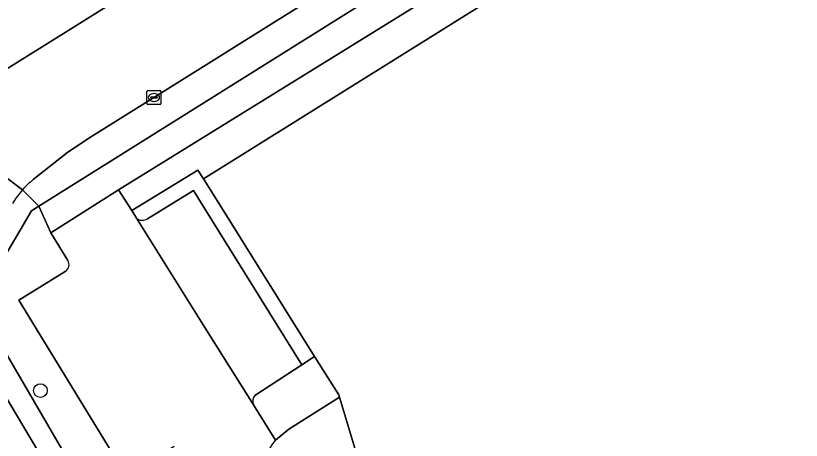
# Model space of a CAD drawing. Extents: x 158455 to 159797, y 387218 to 388672.
# Drawn here: x 158486.5 to 158542.4, y 387812.4 to 387842.6 of the extents above; entities that cross this region are included whole.
import ezdxf

# ---------------------------------------------------------------- set-up
doc = ezdxf.new("R2010")
doc.units = 0
for name, color, linetype in [('IMGEO_Berm_groen', 7, 'Continuous'), ('IMGEO_Boom', 7, 'Continuous'), ('IMGEO_Fietspad_gesloten', 7, 'Continuous'), ('IMGEO_Kolk', 7, 'Continuous'), ('IMGEO_Pand', 7, 'Continuous'), ('IMGEO_Parkeervlak_open', 7, 'Continuous'), ('IMGEO_Rijbaan_lokaal_gesloten', 7, 'Continuous'), ('IMGEO_Rijbaan_lokaal_open', 7, 'Continuous'), ('IMGEO_Voetpad_open', 7, 'Continuous')]:
    doc.layers.add(name, color=color, linetype=linetype)

msp = doc.modelspace()

# ---------------------------------------------------------------- linework, layer by layer
at = {"layer": 'IMGEO_Berm_groen'}
for points in [[(158480.509, 387835.487), (158523.75, 387862.509)], [(158490.254, 387825.218), (158489.044, 387827.172), (158488.184, 387829.067), (158487.671, 387828.745), (158485, 387824.221), (158484.237, 387821.378), (158506.024, 387783.964), (158509.758, 387777.954), (158515.06, 387769.897), (158527.238, 387750.747), (158548.722, 387717.403), (158561.527, 387695.629), (158567.142, 387685.228), (158568.545, 387685.937), (158571.712, 387687.537), (158533.201, 387748.867), (158526.8, 387758.122)], [(158526.8, 387758.122), (158519.107, 387770.428), (158518.605, 387771.196), (158513.011, 387780.144), (158511.027, 387783.319), (158510.564, 387784.118), (158502.966, 387796.221), (158502.484, 387797.039), (158500, 387801.036), (158494.925, 387809.202), (158494.382, 387809.941), (158486.771, 387822.384), (158490.072, 387824.441)], [(158515.06, 387769.897), (158509.758, 387777.954), (158506.024, 387783.964), (158484.237, 387821.378), (158483.961, 387820.346), (158485.074, 387816.76), (158488.697, 387810.722), (158500, 387791.321), (158504.739, 387783.19), (158508.513, 387777.116), (158508.527, 387777.094), (158525.962, 387750), (158547.445, 387716.616)]]:
    msp.add_lwpolyline(points, dxfattribs=at)
msp.add_arc((158489.771, 387824.921), 0.567, 302.0481, 31.586, dxfattribs=at)
at = {"layer": 'IMGEO_Boom'}
msp.add_circle((158488.3, 387815.963), 0.489, dxfattribs=at)
at = {"layer": 'IMGEO_Fietspad_gesloten'}
msp.add_lwpolyline([(158487.022, 387830.231), (158485.575, 387831.33), (158485.329, 387830.981)], dxfattribs=at)
msp.add_arc((158491.873, 387825.969), 6.457, 138.6973, 149.2763, dxfattribs=at)
at = {"layer": 'IMGEO_Kolk'}
for p, q in [((158495.875, 387836.379), (158495.875, 387837.231)), ((158495.95, 387837.305), (158496.802, 387837.305)), ((158496.177, 387836.848), (158496.575, 387836.848)), ((158496.363, 387837.085), (158496.388, 387837.085)), ((158496.876, 387837.231), (158496.876, 387836.379)), ((158496.802, 387836.305), (158495.95, 387836.305)), ((158496.134, 387836.799), (158496.134, 387836.811)), ((158496.572, 387836.762), (158496.174, 387836.762)), ((158496.386, 387836.525), (158496.361, 387836.525)), ((158496.618, 387836.811), (158496.618, 387836.799))]:
    msp.add_line(p, q, dxfattribs=at)
for points in [[(158495.875, 387836.379), (158495.875, 387837.231)], [(158495.95, 387837.305), (158496.802, 387837.305)], [(158496.876, 387837.231), (158496.876, 387836.379)], [(158496.802, 387836.305), (158495.95, 387836.305)]]:
    msp.add_lwpolyline(points, dxfattribs=at)
for centre, radius, start, end in [((158495.952, 387837.229), 0.0765, 91.552, 178.448), ((158495.952, 387837.229), 0.0765, 91.552, 178.448), ((158496.174, 387836.808), 0.0403, 85.8775, 175.7526), ((158496.579, 387836.81), 0.0386, 1.7309, 96.639), ((158496.8, 387837.229), 0.0765, 1.552, 88.448), ((158496.8, 387837.229), 0.0765, 1.552, 88.448), ((158495.952, 387836.381), 0.0765, 181.552, 268.448), ((158495.952, 387836.381), 0.0765, 181.552, 268.448), ((158496.171, 387836.798), 0.0366, 178.938, 274.7102), ((158496.575, 387836.805), 0.043, 264.8664, 352.4533), ((158496.8, 387836.381), 0.0765, 271.552, 358.448), ((158496.8, 387836.381), 0.0765, 271.552, 358.448)]:
    msp.add_arc(centre, radius, start, end, dxfattribs=at)
for centre, major_axis, ratio, start_param, end_param in [((158496.362, 387836.805), (-0.387, 0.002), 0.722429, 4.712389, 7.853982), ((158496.387, 387836.805), (-0.39, 0.002), 0.717154, 1.570796, 4.712389)]:
    msp.add_ellipse(centre, major_axis=major_axis, ratio=ratio, start_param=start_param, end_param=end_param, dxfattribs=at)
at = {"layer": 'IMGEO_Pand'}
msp.add_lwpolyline([(158590.88, 387815.701), (158566.375, 387854.935), (158566.298, 387855.058), (158558.463, 387867.603), (158533.202, 387851.826), (158531.124, 387850.528), (158499.908, 387831.032), (158500, 387830.885), (158507.802, 387818.394), (158509.51, 387815.659), (158509.563, 387815.483), (158512.249, 387806.568), (158519.071, 387800.209), (158520.945, 387797.209), (158523.788, 387788.298), (158530.633, 387781.857), (158540.227, 387766.495), (158543.85, 387768.758), (158598.774, 387803.062), (158591.008, 387815.497)], close=True, dxfattribs=at)
at = {"layer": 'IMGEO_Parkeervlak_open'}
for points in [[(158503.543, 387815.619), (158506.885, 387817.797), (158500, 387828.877), (158499.176, 387830.203), (158495.923, 387828.177)], [(158495.145, 387828.214), (158500, 387820.452), (158503.444, 387814.946)]]:
    msp.add_lwpolyline(points, dxfattribs=at)
for centre, radius, start, end in [((158495.561, 387828.763), 0.689, 232.8511, 301.7033), ((158504.166, 387815.184), 0.76, 145.0553, 198.208)]:
    msp.add_arc(centre, radius, start, end, dxfattribs=at)
at = {"layer": 'IMGEO_Rijbaan_lokaal_gesloten'}
for points in [[(158487.791, 387830.968), (158490.261, 387832.911), (158491.941, 387834.021), (158548.459, 387869.401)], [(158523.75, 387862.509), (158480.509, 387835.487), (158483.221, 387831.039), (158484.87, 387832.045)], [(158485.575, 387831.33), (158487.022, 387830.231)]]:
    msp.add_lwpolyline(points, dxfattribs=at)
msp.add_arc((158491.876, 387825.935), 6.482, 129.0699, 138.4955, dxfattribs=at)
at = {"layer": 'IMGEO_Rijbaan_lokaal_open'}
for points in [[(158505.02, 387812.426), (158503.444, 387814.946), (158500, 387820.452), (158495.145, 387828.214), (158494.797, 387828.77), (158493.862, 387830.238), (158489.044, 387827.172), (158490.254, 387825.218)], [(158490.072, 387824.441), (158486.771, 387822.384), (158494.382, 387809.941), (158497.824, 387812.012)]]:
    msp.add_lwpolyline(points, dxfattribs=at)
for centre, radius, start, end in [((158489.771, 387824.921), 0.567, 302.0481, 31.586), ((158507.89, 387809.934), 3.801, 139.0341, 239.1503)]:
    msp.add_arc(centre, radius, start, end, dxfattribs=at)
at = {"layer": 'IMGEO_Voetpad_open'}
for points in [[(158549.075, 387868.445), (158548.459, 387869.401), (158491.941, 387834.021), (158490.261, 387832.911), (158487.791, 387830.968)], [(158487.022, 387830.231), (158488.184, 387829.067), (158528.645, 387854.447)], [(158495.923, 387828.177), (158499.176, 387830.203), (158500, 387828.877), (158506.885, 387817.797), (158507.802, 387818.394), (158500, 387830.885), (158499.908, 387831.032), (158499.486, 387831.645), (158494.797, 387828.77), (158495.145, 387828.214)], [(158547.445, 387716.616), (158525.962, 387750), (158508.527, 387777.094), (158508.513, 387777.116), (158504.739, 387783.19), (158500, 387791.321), (158488.697, 387810.722), (158485.074, 387816.76), (158483.961, 387820.346), (158484.237, 387821.378), (158485, 387824.221), (158487.671, 387828.745), (158488.184, 387829.067), (158487.022, 387830.231)], [(158503.444, 387814.946), (158505.02, 387812.426), (158505.971, 387813.214), (158509.563, 387815.483), (158509.51, 387815.659), (158507.802, 387818.394), (158506.885, 387817.797), (158503.543, 387815.619)], [(158546.124, 387765.163), (158543.85, 387768.758), (158540.227, 387766.495), (158530.633, 387781.857), (158523.788, 387788.298), (158516.838, 387794.655), (158520.945, 387797.209), (158519.071, 387800.209), (158514.999, 387797.649), (158512.249, 387806.568), (158509.563, 387815.483), (158505.971, 387813.214), (158505.02, 387812.426)]]:
    msp.add_lwpolyline(points, dxfattribs=at)
for points in [[(158528.645, 387854.447), (158488.184, 387829.067), (158489.044, 387827.172), (158493.862, 387830.238), (158529.863, 387852.521)], [(158529.863, 387852.521), (158493.862, 387830.238), (158494.797, 387828.77), (158499.486, 387831.645), (158499.908, 387831.032), (158531.124, 387850.528)]]:
    msp.add_lwpolyline(points, close=True, dxfattribs=at)
for centre, radius, start, end in [((158491.876, 387825.935), 6.482, 129.0699, 138.4955), ((158491.873, 387825.969), 6.457, 138.6973, 149.2763), ((158495.561, 387828.763), 0.689, 232.8511, 301.7033), ((158504.166, 387815.184), 0.76, 145.0553, 198.208), ((158507.89, 387809.934), 3.801, 139.0341, 239.1503)]:
    msp.add_arc(centre, radius, start, end, dxfattribs=at)

doc.saveas('drawing.dxf')
